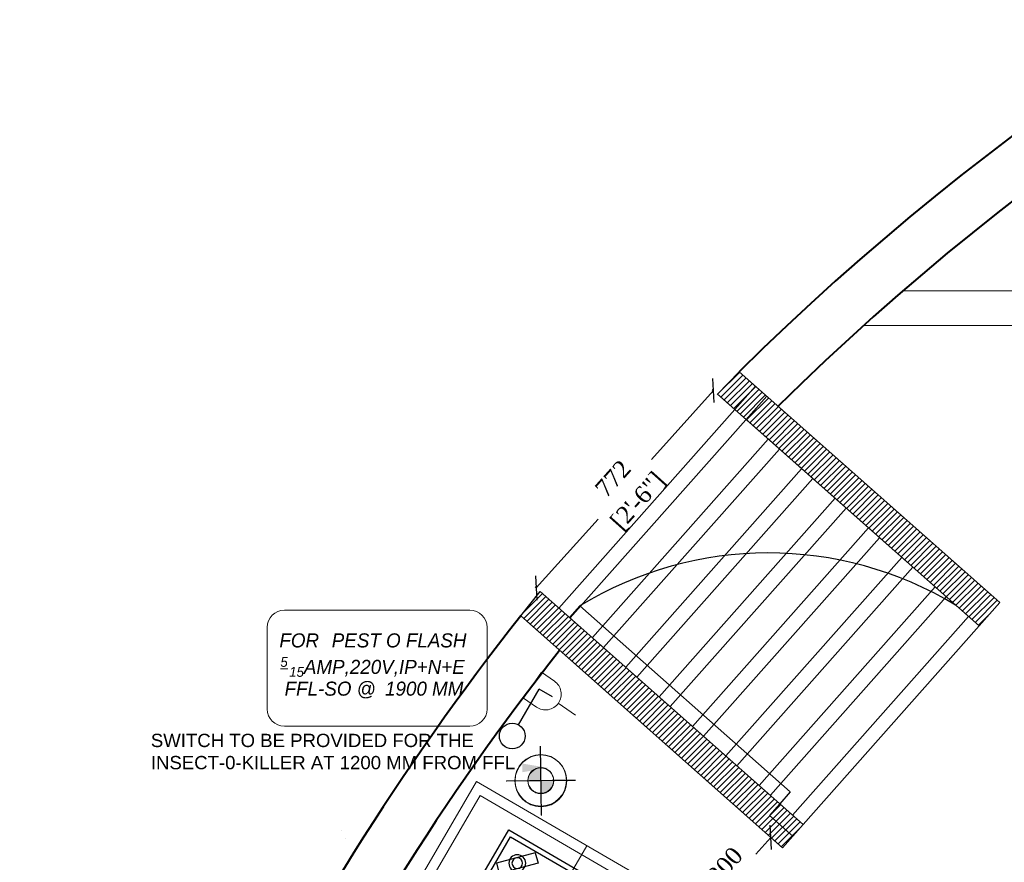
# Model space of a CAD drawing. Header units: millimetres. Extents: x 31882 to 271790, y -35693 to 24917.
# Tile 337 of 524: x 126930 to 129797, y 18363 to 20816. Entities that reach past the tile are written whole.
import ezdxf

# ---------------------------------------------------------------- set-up
doc = ezdxf.new("R2010")
doc.units = ezdxf.units.MM
doc.header["$MEASUREMENT"] = 0
doc.header["$PDMODE"] = 35
doc.layers.get('Defpoints').update_dxf_attribs({"color": 251})
for name, color, linetype, lineweight in [('A-WALL', 7, 'Continuous', 30), ('CKD Dimensions', 3, 'Continuous', 0), ('CKD Equipments', 252, 'Continuous', 0), ('ELE-TEXT', 71, 'Continuous', 13), ('ELECTRICAL', 5, 'Continuous', 18), ('WALL', 7, 'Continuous', 40)]:
    doc.layers.add(name, color=color, linetype=linetype, lineweight=lineweight)
doc.layers.add('DIMENSIONS', color=7, linetype='Continuous', lineweight=25, true_color=0xcc0000)
for name, color, linetype in [('DOOR', 8, 'Continuous'), ('KIT EQUIPMENT', 7, 'Continuous'), ('switch', 7, 'Continuous'), ('TEXT2', 4, 'Continuous')]:
    doc.layers.add(name, color=color, linetype=linetype)
doc.layers.add('PLUMBING-DW-WW-PIPE', color=7, linetype='Continuous', true_color=0x007f7f)
doc.styles.add('ARIAL', font='GOTHICI.TTF')
doc.styles.add('CKD_Dimension Text', font='BOOKOS.TTF', dxfattribs={"height": 50})
doc.styles.get("Standard").update_dxf_attribs({"font": 'arial.ttf'})
doc.dimstyles.new('CKD-Dimensions', dxfattribs={"dimtxt": 50, "dimasz": 50, "dimexe": 0, "dimexo": 20, "dimgap": 20, "dimtad": 0, "dimdec": 0, "dimzin": 4, "dimdsep": 46, "dimtxsty": 'CKD_Dimension Text', "dimblk": 'OBLIQUE', "dimcen": 12, "dimclrd": 150, "dimclre": 150, "dimclrt": 7, "dimazin": 2, "dimtfac": 1, "dimtdec": 0, "dimtofl": 0, "dimtmove": 1, "dimatfit": 2, "dimfxl": 1, "dimtfillclr": 7, "dimtolj": 1, "dimtzin": 0, "dimlwd": -1, "dimlwe": -1, "dimarcsym": 0})

# ---------------------------------------------------------------- blocks, each defined once
blk = doc.blocks.new('DR-FDP-WW')
at = {"layer": 'PLUMBING-DW-WW-PIPE', "lineweight": 0}
h = blk.add_hatch(color=256, dxfattribs=at)
h.dxf.hatch_style = 1
h.paths.add_polyline_path([(0, 0), (37.5, 0, 0.414214), (0, 37.5)])
h.paths.add_polyline_path([(0, 0), (-37.5, 0, 0.414214), (0, -37.5)])
for p, q in [((0, 100), (0, -100)), ((-100, 0), (100, 0))]:
    blk.add_line(p, q, dxfattribs=at)
for radius in [75, 37.5]:
    blk.add_circle((0, 0), radius, dxfattribs=at)
blk = doc.blocks.new('G$C95EA696C')
at = {"layer": 'KIT EQUIPMENT', "color": 36}
for p, q in [((18.8, 373.6), (101, 455.8)), ((40.7, 351.7), (122.9, 433.9)), ((101, 455.8), (122.9, 433.9)), ((326, 367.4), (408.2, 449.6)), ((347.9, 345.5), (430.1, 427.7)), ((408.2, 449.6), (430.1, 427.7)), ((18.8, 373.6), (40.7, 351.7)), ((326, 367.4), (347.9, 345.5)), ((25.9, 72.7), (108, 154.8)), ((108, 154.8), (129.9, 132.9)), ((331, 63.4), (413.1, 145.5)), ((413.1, 145.5), (435, 123.6)), ((47.8, 50.8), (129.9, 132.9)), ((352.9, 41.5), (435, 123.6)), ((25.9, 72.7), (47.8, 50.8)), ((331, 63.4), (352.9, 41.5)), ((159.4, 9.1), (159.4, 23.5)), ((287, 0), (168.5, 0)), ((296.1, 23.5), (296.1, 9.1))]:
    blk.add_line(p, q, dxfattribs=at)
blk.add_lwpolyline([(296.1, 473.5), (296.1, 483, 0.414214), (287, 492.1), (168.5, 492.1, 0.414214), (159.4, 483), (159.4, 473.5)], format="xyb", dxfattribs=at)
for points in [[(0, 23.5), (450, 23.5), (450, 473.5), (0, 473.5)], [(15, 38.5), (435, 38.5), (435, 458.5), (15, 458.5)]]:
    blk.add_lwpolyline(points, close=True, dxfattribs=at)
for centre, radius in [((70.8, 403.7), 24.4), ((70.8, 403.7), 15.5), ((378, 397.5), 24.4), ((378, 397.5), 15.5), ((231.2, 257.4), 75), ((231.2, 257.4), 70), ((77.9, 102.8), 24.4), ((77.9, 102.8), 15.5), ((383, 93.5), 24.4), ((383, 93.5), 15.5)]:
    blk.add_circle(centre, radius, dxfattribs=at)
for centre, start, end in [((168.5, 9.1), 180, 270), ((287, 9.1), 270, 0)]:
    blk.add_arc(centre, 9.11, start, end, dxfattribs=at)
blk = doc.blocks.new('_Oblique')
at = {"color": 0, "linetype": 'ByBlock', "lineweight": -2}
blk.add_line((-0.5, -0.5), (0.5, 0.5), dxfattribs=at)
blk = doc.blocks.new('*D563')
at = {"color": 150, "ltscale": 0.25}
for p, q in [((128949.9, 19736.5), (128770, 19536)), ((128946.5, 19739.6), (128949.9, 19736.5)), ((128434.3, 19161.6), (128614.1, 19362.1)), ((128430.9, 19164.6), (128434.3, 19161.6))]:
    blk.add_line(p, q, dxfattribs=at)
at = {"layer": 'Defpoints', "color": 0}
for p in [(128949.9, 19736.5), (128961.4, 19726.2), (128445.8, 19151.2)]:
    blk.add_point(p, dxfattribs=at)
at = {"color": 150, "linetype": 'ByBlock', "xscale": 50, "yscale": 50, "zscale": 50}
for p, rotation in [((128949.9, 19736.5), 48.11690405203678), ((128434.3, 19161.6), 228.1169040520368)]:
    blk.add_blockref('_Oblique', p, dxfattribs=dict(at, rotation=rotation))
at = {"color": 7, "ltscale": 0.25, "char_height": 50, "attachment_point": 5, "rotation": 48.1169, "style": 'CKD_Dimension Text'}
for s, insert in [('\\A1;772', (128657.2, 19480.3)), ('\\A1;[2\'-6"]', (128732.7, 19412.6))]:
    blk.add_mtext(s, dxfattribs=dict(at, insert=insert))
blk = doc.blocks.new('switch 1')
at = {"color": 0}
for points in [[(15.6, 58.3), (65.6, 144.9)], [(98.1, 126.2), (65.6, 144.9)]]:
    blk.add_lwpolyline(points, dxfattribs=at)
blk.add_circle((0, 31.2), 31.2, dxfattribs=at)
blk = doc.blocks.new('G$CDDD3E1F5')
at = {"layer": 'CKD Dimensions', "ltscale": 0.2}
for p, q in [((50, 337.8, -0.2), (590, 337.8, -0.2)), ((0, 50, -0.2), (0, 287.8, -0.2)), ((640, 287.8, -0.2), (640, 50, -0.2)), ((590, 0, -0.2), (50, 0, -0.2))]:
    blk.add_line(p, q, dxfattribs=at)
for centre, start, end in [((50, 287.8, -0.2), 90, 180), ((590, 287.8, -0.2), 0, 90), ((50, 50, -0.2), 180, 270), ((590, 50, -0.2), 270, 0)]:
    blk.add_arc(centre, 50, start, end, dxfattribs=at)
at = {"layer": 'ELE-TEXT', "color": 4, "linetype": 'Continuous', "style": 'ARIAL'}
for s, p in [('FOR', (35.5, 229.4, 4454.1)), (' 1900 MM', (327.9, 88.9, 4454.1))]:
    blk.add_text(s, height=40.92, dxfattribs=at).set_placement(p)
at = {"layer": 'ELE-TEXT', "color": 1, "linetype": 'Continuous', "style": 'ARIAL'}
blk.add_text('PEST O FLASH', height=40.92, dxfattribs=at).set_placement((187.9, 229.4, 4454.1))
at = {"layer": 'ELE-TEXT', "color": 5, "linetype": 'Continuous', "style": 'ARIAL'}
for s, height, p in [('%%U5', 28.64, (38.4, 172.8, 4454.1)), ('15', 28.64, (64.3, 143.8, 4454.1)), ('AMP,220V,IP+N+E', 40.921, (106.8, 152.3, 4454.1)), ('FFL-SO @', 40.92, (50.7, 88.9, 4454.1))]:
    blk.add_text(s, height=height, dxfattribs=at).set_placement(p)
blk = doc.blocks.new('G$C6444F704')
blk.add_blockref('G$CDDD3E1F5', (0, 0))
blk = doc.blocks.new('A$C16B70BD9')
at = {"layer": 'ELECTRICAL', "color": 5, "lineweight": 0}
blk.add_line((-92.3, 0), (-154.3, 0), dxfattribs=at)
blk.add_lwpolyline([(0, 46.4), (0, -46.4), (-46.4, -46.4, -0.414214), (-92.9, 0), (-92.9, 0, -0.414214), (-46.4, 46.4), (0, 46.4)], format="xyb", dxfattribs=at)

msp = doc.modelspace()

# ---------------------------------------------------------------- hatches: boundary and pattern name
at = {"layer": 'PLUMBING-DW-WW-PIPE', "lineweight": 0}
h = msp.add_hatch(color=256, dxfattribs=at)
h.dxf.hatch_style = 1
h.paths.add_polyline_path([(128447.1, 18601.3), (128446.6, 18638.8, 0.414214), (128409.6, 18600.8)])
h.paths.add_polyline_path([(128447.1, 18601.3), (128447.6, 18563.8, 0.414214), (128484.6, 18601.8)])

# ---------------------------------------------------------------- linework, layer by layer
at = {"ltscale": 0.25}
for p, q in [((128961.4, 19726.2), (129024.9, 19791.3)), ((129024.9, 19791.3), (129783.5, 19119.5)), ((129723.1, 19051.3), (128961.4, 19726.2)), ((129783.5, 19119.5), (129723.1, 19051.3))]:
    msp.add_line(p, q, dxfattribs=at)
at = {"color": 255, "ltscale": 0.25}
for p, q in [((128962.1, 19725.6), (129026.4, 19789.9)), ((128971.4, 19717.3), (129035.8, 19781.6)), ((128980.8, 19709), (129045.2, 19773.3)), ((128990.2, 19700.7), (129054.5, 19765)), ((128999.6, 19692.4), (129063.9, 19756.7)), ((129008.9, 19684.1), (129073.3, 19748.4)), ((129018.3, 19675.8), (129082.7, 19740.1)), ((129027.7, 19667.4), (129092, 19731.8)), ((129037, 19659.1), (129101.4, 19723.5)), ((129046.4, 19650.8), (129110.8, 19715.2)), ((129055.8, 19642.5), (129120.2, 19706.9)), ((129065.2, 19634.2), (129129.5, 19698.6)), ((129074.5, 19625.9), (129138.9, 19690.3)), ((129083.9, 19617.6), (129148.3, 19682)), ((129093.3, 19609.3), (129157.7, 19673.7)), ((129102.7, 19601), (129167, 19665.4)), ((129112, 19592.7), (129176.4, 19657.1)), ((129121.4, 19584.4), (129185.8, 19648.8)), ((129130.8, 19576.1), (129195.2, 19640.5)), ((129140.2, 19567.8), (129204.5, 19632.2)), ((129149.5, 19559.5), (129213.9, 19623.9)), ((129158.9, 19551.2), (129223.3, 19615.6)), ((129168.3, 19542.9), (129232.7, 19607.3)), ((129177.6, 19534.6), (129242, 19599)), ((129187, 19526.3), (129251.4, 19590.7)), ((129196.4, 19518), (129260.8, 19582.4)), ((129205.8, 19509.7), (129270.2, 19574.1)), ((129215.1, 19501.4), (129279.5, 19565.8)), ((129224.5, 19493.1), (129288.9, 19557.5)), ((129233.9, 19484.8), (129298.3, 19549.2)), ((129243.3, 19476.4), (129307.7, 19540.9)), ((129252.6, 19468.1), (129317, 19532.6)), ((129262, 19459.8), (129326.4, 19524.3)), ((129271.4, 19451.5), (129335.8, 19516)), ((129280.7, 19443.2), (129345.2, 19507.7)), ((129290.1, 19434.9), (129354.5, 19499.3)), ((129299.5, 19426.6), (129363.9, 19491)), ((129308.9, 19418.3), (129373.3, 19482.7)), ((129318.2, 19410), (129382.7, 19474.4)), ((129327.6, 19401.7), (129392, 19466.1)), ((129337, 19393.4), (129401.4, 19457.8)), ((129346.4, 19385.1), (129410.8, 19449.5)), ((129355.7, 19376.8), (129420.2, 19441.2)), ((129365.1, 19368.5), (129429.5, 19432.9)), ((129374.5, 19360.2), (129438.9, 19424.6)), ((129383.9, 19351.9), (129448.3, 19416.3)), ((129393.2, 19343.6), (129457.7, 19408)), ((129402.6, 19335.3), (129467, 19399.7)), ((129412, 19327), (129476.4, 19391.4)), ((129421.3, 19318.7), (129485.8, 19383.1)), ((129430.7, 19310.4), (129495.2, 19374.8)), ((129440.1, 19302.1), (129504.5, 19366.5)), ((129449.5, 19293.7), (129513.9, 19358.2)), ((129458.8, 19285.4), (129523.3, 19349.9)), ((129468.2, 19277.1), (129532.7, 19341.6)), ((129477.6, 19268.8), (129542, 19333.3)), ((129487, 19260.5), (129551.4, 19325)), ((129496.3, 19252.2), (129560.8, 19316.7)), ((129505.7, 19243.9), (129570.2, 19308.4)), ((129515.1, 19235.6), (129579.5, 19300.1)), ((129524.5, 19227.3), (129588.9, 19291.8)), ((129533.8, 19219), (129598.3, 19283.5)), ((129543.2, 19210.7), (129607.7, 19275.2)), ((129552.6, 19202.4), (129617, 19266.9)), ((129561.9, 19194.1), (129626.4, 19258.6)), ((129571.3, 19185.8), (129635.8, 19250.3)), ((129580.7, 19177.5), (129645.2, 19242)), ((129590.1, 19169.2), (129654.5, 19233.7)), ((129599.4, 19160.9), (129663.9, 19225.4)), ((129608.8, 19152.6), (129673.3, 19217.1)), ((129618.2, 19144.3), (129682.7, 19208.8)), ((129627.6, 19136), (129692, 19200.5)), ((129636.9, 19127.7), (129701.4, 19192.2)), ((129646.3, 19119.4), (129710.8, 19183.9)), ((128389, 19080.2), (128445.8, 19151.2)), ((128445.8, 19151.2), (129211, 18473.3)), ((129655.7, 19111.1), (129720.2, 19175.5)), ((129665.1, 19102.7), (129729.6, 19167.2)), ((129674.4, 19094.4), (129738.9, 19158.9)), ((129683.8, 19086.1), (129748.3, 19150.6)), ((128395.5, 19088.3), (128452.5, 19145.3)), ((128397.5, 19072.6), (128461.9, 19137)), ((128406.9, 19064.3), (128471.2, 19128.7)), ((128416.2, 19056), (128480.6, 19120.4)), ((129693.2, 19077.8), (129757.7, 19142.3)), ((129702.5, 19069.5), (129767.1, 19134)), ((129711.9, 19061.2), (129776.4, 19125.7)), ((128425.6, 19047.7), (128490, 19112.1)), ((128435, 19039.4), (128499.4, 19103.8)), ((128444.4, 19031.1), (128508.7, 19095.5)), ((129150.7, 18405.3), (128389, 19080.2)), ((128453.7, 19022.8), (128518.1, 19087.2)), ((128463.1, 19014.5), (128527.5, 19078.9)), ((128472.5, 19006.2), (128536.8, 19070.6)), ((128481.9, 18997.9), (128546.2, 19062.3)), ((129721.3, 19052.9), (129749.8, 19081.4)), ((128491.2, 18989.6), (128555.6, 19053.9)), ((128500.6, 18981.3), (128565, 19045.6)), ((128510, 18973), (128574.3, 19037.3)), ((128519.4, 18964.7), (128583.7, 19029)), ((128528.7, 18956.4), (128593.1, 19020.7)), ((128538.1, 18948.1), (128602.5, 19012.4)), ((128547.5, 18939.8), (128611.8, 19004.1)), ((128556.8, 18931.5), (128621.2, 18995.8)), ((128566.2, 18923.2), (128630.6, 18987.5)), ((128575.6, 18914.8), (128640, 18979.2)), ((128585, 18906.5), (128649.3, 18970.9)), ((128594.3, 18898.2), (128658.7, 18962.6)), ((128603.7, 18889.9), (128668.1, 18954.3)), ((128613.1, 18881.6), (128677.4, 18946)), ((128622.5, 18873.3), (128686.8, 18937.7)), ((128631.8, 18865), (128696.2, 18929.4)), ((128641.2, 18856.7), (128705.6, 18921.1)), ((128650.6, 18848.4), (128714.9, 18912.8)), ((128659.9, 18840.1), (128724.3, 18904.5)), ((128669.3, 18831.8), (128733.7, 18896.2)), ((128678.7, 18823.5), (128743.1, 18887.9)), ((128688.1, 18815.2), (128752.4, 18879.6)), ((128697.4, 18806.9), (128761.8, 18871.2)), ((128706.8, 18798.6), (128771.2, 18862.9)), ((128716.2, 18790.3), (128780.5, 18854.6)), ((128725.6, 18782), (128789.9, 18846.3)), ((128734.9, 18773.7), (128799.3, 18838)), ((128744.3, 18765.4), (128808.7, 18829.7)), ((128753.7, 18757.1), (128818, 18821.4)), ((128763.1, 18748.8), (128827.4, 18813.1)), ((128772.4, 18740.5), (128836.8, 18804.8)), ((128781.8, 18732.2), (128846.2, 18796.5)), ((128791.2, 18723.8), (128855.5, 18788.2)), ((128800.5, 18715.5), (128864.9, 18779.9)), ((128809.9, 18707.2), (128874.3, 18771.6)), ((128819.3, 18698.9), (128883.7, 18763.3)), ((128828.7, 18690.6), (128893, 18755)), ((128838, 18682.3), (128902.4, 18746.7)), ((128847.4, 18674), (128911.8, 18738.4)), ((128856.8, 18665.7), (128921.1, 18730.1)), ((128866.2, 18657.4), (128930.5, 18721.8)), ((128875.5, 18649.1), (128939.9, 18713.5)), ((128884.9, 18640.8), (128949.3, 18705.2)), ((128894.3, 18632.5), (128958.6, 18696.9)), ((128903.7, 18624.2), (128968, 18688.6)), ((128913, 18615.9), (128977.4, 18680.2)), ((128922.4, 18607.6), (128986.8, 18671.9)), ((128931.8, 18599.3), (128996.1, 18663.6)), ((128941.1, 18591), (129005.5, 18655.3)), ((128950.5, 18582.7), (129014.9, 18647)), ((128959.9, 18574.4), (129024.3, 18638.7)), ((128969.3, 18566.1), (129033.6, 18630.4)), ((128978.6, 18557.8), (129043, 18622.1)), ((128988, 18549.5), (129052.4, 18613.8)), ((128997.4, 18541.1), (129061.7, 18605.5)), ((129006.8, 18532.8), (129071.1, 18597.2)), ((129016.1, 18524.5), (129080.5, 18588.9)), ((129025.5, 18516.2), (129089.9, 18580.6)), ((129034.9, 18507.9), (129099.2, 18572.3)), ((129044.3, 18499.6), (129108.6, 18564)), ((129053.6, 18491.3), (129118, 18555.7)), ((129063, 18483), (129127.4, 18547.4)), ((129072.4, 18474.7), (129136.7, 18539.1)), ((129081.7, 18466.4), (129146.1, 18530.8)), ((129091.1, 18458.1), (129155.5, 18522.5)), ((129100.5, 18449.8), (129164.9, 18514.2)), ((129109.9, 18441.5), (129174.2, 18505.9)), ((129119.2, 18433.2), (129183.6, 18497.6)), ((129128.6, 18424.9), (129193, 18489.2)), ((129138, 18416.6), (129202.3, 18480.9)), ((129147.4, 18408.3), (129200.4, 18461.3)), ((129211, 18473.3), (129150.7, 18405.3))]:
    msp.add_line(p, q, dxfattribs=at)
at = {"color": 150, "ltscale": 0.25}
for p, q in [((129116.9, 18435.2), (129073.6, 18386.3)), ((129116.8, 18435.3), (129116.9, 18435.2))]:
    msp.add_line(p, q, dxfattribs=at)
at = {"layer": 'A-WALL', "ltscale": 0.25}
for p, q in [((129024.9, 19791.3), (129783.4, 19119.3)), ((129723.1, 19051.3), (129043.1, 19653.8)), ((129150.7, 18405.3), (128389, 19080.2)), ((128531, 19075.8), (129211, 18473.3)), ((129211, 18473.3), (129150.7, 18405.3))]:
    msp.add_line(p, q, dxfattribs=at)
at = {"layer": 'A-WALL', "color": 251, "linetype": 'Continuous', "ltscale": 0.25}
for p, q in [((129072.6, 19749), (128500.3, 19103)), ((129105, 19720.3), (128532.7, 19074.3)), ((129109.5, 19594.9), (128597.4, 19016.9)), ((129141.9, 19566.2), (128629.8, 18988.2)), ((129206.7, 19508.8), (128694.6, 18930.8)), ((129239.1, 19480.1), (128727, 18902.1)), ((129303.9, 19422.8), (128791.7, 18844.7)), ((129336.3, 19394.1), (128824.1, 18816)), ((129401, 19336.7), (128888.9, 18758.6)), ((129433.4, 19308), (128921.3, 18729.9)), ((129498.2, 19250.6), (128986.1, 18672.6)), ((129530.6, 19221.9), (129018.5, 18643.9)), ((129595.3, 19164.5), (129083.2, 18586.5)), ((129627.7, 19135.8), (129115.6, 18557.8)), ((129692.5, 19078.4), (129180.4, 18500.4))]:
    msp.add_line(p, q, dxfattribs=at)
at = {"layer": 'A-WALL', "color": 251, "ltscale": 0.25}
for p, q in [((129723.1, 19051.3), (128960.6, 19726.9)), ((128445.8, 19151.2), (129211.1, 18473.2)), ((129211.1, 18473.2), (129783.4, 19119.3))]:
    msp.add_line(p, q, dxfattribs=at)
at = {"layer": 'CKD Dimensions', "ltscale": 0.25}
for points in [[(129501, 20026.5), (130877.5, 20026.5)], [(129387.2, 19925.9), (130877.5, 19925.9)]]:
    msp.add_lwpolyline(points, dxfattribs=at)
at = {"layer": 'CKD Equipments'}
msp.add_line((128581.4, 18411.1), (127990.1, 17394.3), dxfattribs=at)
for points in [[(127754.5, 17729.1), (128259.8, 18598.1), (128903, 18224.1), (128296.5, 17181.2), (127653.4, 17555.2)], [(127694.6, 17566.1), (128270.7, 18556.9), (128861.7, 18213.2), (128285.6, 17222.5)]]:
    msp.add_lwpolyline(points, close=True, dxfattribs=at)
at = {"layer": 'DIMENSIONS'}
for p, q in [((127867.5, 18456, 0), (127867.5, 18456, 0)), ((127879.5, 18432, 0), (127879.5, 18432, 0))]:
    msp.add_line(p, q, dxfattribs=at)
msp.add_solid([(128393.8, 18650.3), (128469.2, 18637.7), (128393.8, 18625.2)], dxfattribs=at)
at = {"layer": 'DOOR', "color": 1}
for p, q in [((128531.2, 19075.5), (128561.3, 19109.5)), ((128561.3, 19109.5), (129173.1, 18567.5)), ((129143, 18533.5), (128531.2, 19075.5)), ((129173.1, 18567.5), (129143, 18533.5)), ((129143, 18533.5), (129112.9, 18499.5)), ((129211, 18473.3), (129143, 18533.5)), ((129112.9, 18499.5), (129180.9, 18439.3)), ((129180.9, 18439.3), (129211, 18473.3))]:
    msp.add_line(p, q, dxfattribs=at)
msp.add_arc((129109.9, 18210.1), 1053.5, 58.8342, 121.3776, dxfattribs=at)
at = {"layer": 'PLUMBING-DW-WW-PIPE', "lineweight": 0}
for p, q in [((128448.4, 18501.3), (128445.8, 18701.3)), ((128347.1, 18600), (128547.1, 18602.6))]:
    msp.add_line(p, q, dxfattribs=at)
for radius in [75, 37.5]:
    msp.add_circle((128447.1, 18601.3), radius, dxfattribs=at)
at = {"layer": 'WALL', "color": 2}
for radius, start, end in [(7777.1, 89.85369, 134.67625), (7626.2, 89.37712, 134.60131), (7777.1, 141.70885, 166.51663), (7626.2, 141.77328, 166.24476)]:
    msp.add_arc((134493, 14261), radius, start, end, dxfattribs=at)

# ---------------------------------------------------------------- block references
at = {"color": 150, "xscale": 50.00000000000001, "yscale": 50.00000000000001, "zscale": 50, "rotation": 48.4600000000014}
msp.add_blockref('_Oblique', (129116.9, 18435.2), dxfattribs=at)
at = {"layer": 'CKD Equipments', "ltscale": 0.25}
msp.add_blockref('G$C6444F704', (127650.8, 18759.1), dxfattribs=at)
at = {"layer": 'CKD Equipments', "ltscale": 0.25, "xscale": -1.005552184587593, "yscale": 1.005552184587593, "zscale": 1.005552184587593, "rotation": 59.8210809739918}
msp.add_blockref('G$C95EA696C', (128765.6, 18217.8, -57283.6), dxfattribs=at)
at = {"layer": 'ELECTRICAL', "color": 251, "xscale": -0.9906000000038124, "yscale": 0.9906000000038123, "zscale": 0.9906000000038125, "rotation": 325.3066928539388}
msp.add_blockref('A$C16B70BD9', (128423, 18878.6), dxfattribs=at)
at = {"layer": 'PLUMBING-DW-WW-PIPE'}
for p, xscale, yscale, zscale, rotation in [((128447.1, 18600.2), 1.005590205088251, 1.005590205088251, 1.005590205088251, 90.73824352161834), ((128447.7, 18600), 1.005552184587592, 1.005552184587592, 1.005552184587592, 90.73607332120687)]:
    msp.add_blockref('DR-FDP-WW', p, dxfattribs=dict(at, xscale=xscale, yscale=yscale, zscale=zscale, rotation=rotation))
at = {"layer": 'switch', "color": 5, "xscale": 1.199999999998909, "yscale": 1.199999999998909, "zscale": 1.199999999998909}
msp.add_blockref('switch 1', (128364.1, 18693.1), dxfattribs=at)

# ---------------------------------------------------------------- texts
at = {"color": 7, "ltscale": 0.25, "insert": (128983.2, 18353.4), "char_height": 50, "attachment_point": 5, "rotation": 48.46, "style": 'CKD_Dimension Text'}
msp.add_mtext('\\A1;300', dxfattribs=at)
at = {"layer": 'TEXT2', "color": 7, "insert": (127312.1, 18737, 8910), "char_height": 38.71, "width": 1297.606, "attachment_point": 1}
msp.add_mtext('SWITCH TO BE PROVIDED FOR THE INSECT-0-KILLER AT 1200 MM FROM FFL', dxfattribs=at)

# ---------------------------------------------------------------- dimensions: what is measured, and where the dimension line sits
at = {"ltscale": 0.25}
dim = msp.add_aligned_dim(p1=(128445.8, 19151.2), p2=(128961.4, 19726.2), distance=15.5, dimstyle='CKD-Dimensions', override={"dimpost": '\\X'}, dxfattribs=at)
dim.commit()
dim.dimension.update_dxf_attribs({"geometry": '*D563', "text_midpoint": (128692.1, 19449)})

doc.saveas('drawing.dxf')
